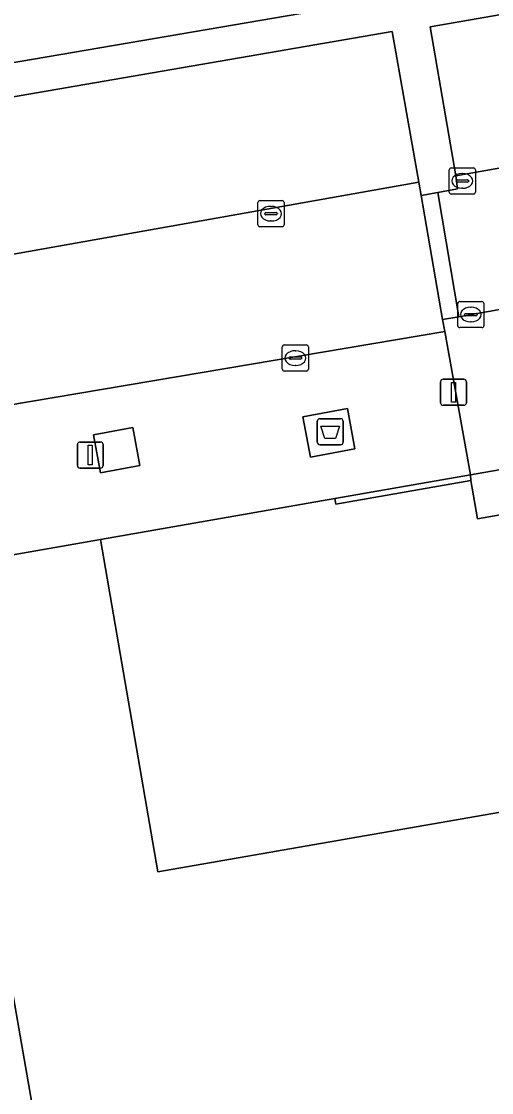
# Model space of a CAD drawing. Extents: x 162879 to 165540, y 384011 to 385181.
# Drawn here: x 164331.05 to 164349.04, y 384920.91 to 384961.9 of the extents above; entities that cross this region are included whole.
import ezdxf

# ---------------------------------------------------------------- set-up
doc = ezdxf.new("R2010")
doc.units = 0
for name, color, linetype in [('IMGEO_Afval_apart_plaats', 7, 'Continuous'), ('IMGEO_Groenvoorziening', 7, 'Continuous'), ('IMGEO_Haag', 7, 'Continuous'), ('IMGEO_Kolk', 7, 'Continuous'), ('IMGEO_Lichtmast', 7, 'Continuous'), ('IMGEO_Pand', 7, 'Continuous'), ('IMGEO_Parkeervlak_open', 7, 'Continuous'), ('IMGEO_Rijbaan_lokaal_open', 7, 'Continuous'), ('IMGEO_Voetpad_gesloten', 7, 'Continuous'), ('IMGEO_Voetpad_open', 7, 'Continuous')]:
    doc.layers.add(name, color=color, linetype=linetype)

msp = doc.modelspace()

# ---------------------------------------------------------------- linework, layer by layer
at = {"layer": 'IMGEO_Afval_apart_plaats'}
for p, q in [((164342.371, 384945.795), (164342.371, 384946.595)), ((164342.371, 384946.595), (164342.371, 384945.795)), ((164342.471, 384946.695), (164343.261, 384946.695)), ((164343.261, 384946.695), (164342.471, 384946.695)), ((164343.361, 384946.595), (164343.361, 384945.795)), ((164343.361, 384945.795), (164343.361, 384946.595)), ((164343.261, 384945.695), (164342.471, 384945.695)), ((164342.471, 384945.695), (164343.261, 384945.695))]:
    msp.add_line(p, q, dxfattribs=at)
msp.add_lwpolyline([(164342.514, 384946.409), (164343.218, 384946.409), (164343.069, 384945.939), (164342.663, 384945.939), (164342.514, 384946.409)], dxfattribs=at)
for centre, start, end in [((164342.471, 384946.595), 90, 180), ((164342.471, 384946.595), 90, 180), ((164343.261, 384946.595), 0, 90), ((164343.261, 384946.595), 360, 90), ((164342.471, 384945.795), 180, 270), ((164342.471, 384945.795), 180, 270), ((164343.261, 384945.795), 270, 0), ((164343.261, 384945.795), 270, 0)]:
    msp.add_arc(centre, 0.1, start, end, dxfattribs=at)
at = {"layer": 'IMGEO_Groenvoorziening'}
for points in [[(164319.677, 384967.169), (164310.67, 384961.879), (164311.177, 384959.12), (164312.822, 384959.468), (164313.12, 384957.316), (164386.113, 384969.787), (164405.43, 384972.953)], [(164405.43, 384972.953), (164386.113, 384969.787), (164313.12, 384957.316), (164312.822, 384959.468), (164311.177, 384959.12), (164311.235, 384958.826), (164311.783, 384955.752), (164312.229, 384955.829), (164345.241, 384961.51), (164346.261, 384955.744), (164346.35, 384955.241), (164346.988, 384955.348), (164347.741, 384955.491), (164347.676, 384955.995), (164346.694, 384961.698), (164364.683, 384964.83), (164365.687, 384959.189), (164367.149, 384959.457), (164366.331, 384965.118), (164385.762, 384968.492), (164386.709, 384962.909), (164388.191, 384963.162), (164387.234, 384968.755), (164404.535, 384971.736)], [(164467.132, 384966.15), (164446.716, 384962.145), (164442.258, 384959.687), (164431.338, 384957.031), (164427.733, 384958.924), (164418.708, 384958.06), (164413.79, 384959.457), (164407.984, 384958.459), (164408.469, 384955.043), (164408.764, 384955.094), (164409.059, 384953.421), (164411.011, 384942.36), (164336.268, 384929.356), (164334.073, 384942.077), (164327.87, 384940.992), (164334.997, 384900.103), (164327.736, 384898.783), (164327.779, 384898.632)]]:
    msp.add_lwpolyline(points, dxfattribs=at)
for points in [[(164335.312, 384946.361), (164333.806, 384946.082), (164334.075, 384944.63), (164335.581, 384944.909)], [(164327.736, 384898.783), (164334.997, 384900.103), (164327.87, 384940.992), (164320.602, 384939.733), (164320.693, 384939.031), (164320.833, 384938.309), (164321.331, 384938.385), (164326.955, 384939.363), (164329.937, 384922.139), (164324.357, 384921.16), (164324.601, 384919.694), (164330.199, 384920.653), (164333.63, 384900.951), (164328.006, 384899.985), (164327.521, 384899.903), (164327.605, 384899.369), (164327.63, 384899.235)]]:
    msp.add_lwpolyline(points, close=True, dxfattribs=at)
at = {"layer": 'IMGEO_Haag'}
msp.add_lwpolyline([(164405.43, 384972.953), (164386.113, 384969.787), (164313.12, 384957.316), (164312.822, 384959.468), (164311.177, 384959.12), (164311.235, 384958.826), (164311.783, 384955.752), (164312.229, 384955.829), (164345.241, 384961.51), (164346.261, 384955.744), (164346.35, 384955.241), (164346.988, 384955.348), (164347.741, 384955.491), (164347.676, 384955.995), (164346.694, 384961.698), (164364.683, 384964.83), (164365.687, 384959.189), (164367.149, 384959.457), (164366.331, 384965.118), (164385.762, 384968.492), (164386.709, 384962.909), (164388.191, 384963.162), (164387.234, 384968.755), (164404.535, 384971.736)], dxfattribs=at)
msp.add_lwpolyline([(164327.736, 384898.783), (164334.997, 384900.103), (164327.87, 384940.992), (164320.602, 384939.733), (164320.693, 384939.031), (164320.833, 384938.309), (164321.331, 384938.385), (164326.955, 384939.363), (164329.937, 384922.139), (164324.357, 384921.16), (164324.601, 384919.694), (164330.199, 384920.653), (164333.63, 384900.951), (164328.006, 384899.985), (164327.521, 384899.903), (164327.605, 384899.369), (164327.63, 384899.235)], close=True, dxfattribs=at)
at = {"layer": 'IMGEO_Kolk'}
for p, q in [((164347.425, 384955.368), (164347.425, 384956.22)), ((164347.5, 384956.294), (164348.352, 384956.294)), ((164347.913, 384956.074), (164347.938, 384956.074)), ((164348.426, 384956.22), (164348.426, 384955.368)), ((164347.684, 384955.788), (164347.684, 384955.8)), ((164348.122, 384955.751), (164347.724, 384955.751)), ((164347.727, 384955.837), (164348.125, 384955.837)), ((164348.168, 384955.8), (164348.168, 384955.788)), ((164348.352, 384955.294), (164347.5, 384955.294)), ((164347.936, 384955.514), (164347.911, 384955.514)), ((164340.1, 384954.116), (164340.1, 384954.968)), ((164340.175, 384955.042), (164341.027, 384955.042)), ((164340.588, 384954.822), (164340.613, 384954.822)), ((164341.101, 384954.968), (164341.101, 384954.116)), ((164340.359, 384954.536), (164340.359, 384954.548)), ((164340.797, 384954.499), (164340.399, 384954.499)), ((164340.402, 384954.585), (164340.8, 384954.585)), ((164340.843, 384954.548), (164340.843, 384954.536)), ((164341.027, 384954.042), (164340.175, 384954.042)), ((164340.611, 384954.262), (164340.586, 384954.262)), ((164347.749, 384950.254), (164347.749, 384951.106)), ((164347.824, 384951.18), (164348.676, 384951.18)), ((164348.75, 384951.106), (164348.75, 384950.254)), ((164348.008, 384950.674), (164348.008, 384950.686)), ((164348.051, 384950.723), (164348.449, 384950.723)), ((164348.237, 384950.96), (164348.262, 384950.96)), ((164348.492, 384950.686), (164348.492, 384950.674)), ((164348.446, 384950.637), (164348.048, 384950.637)), ((164348.26, 384950.4), (164348.235, 384950.4)), ((164348.676, 384950.18), (164347.824, 384950.18)), ((164341.034, 384948.591), (164341.034, 384949.443)), ((164341.109, 384949.517), (164341.961, 384949.517)), ((164342.035, 384949.443), (164342.035, 384948.591)), ((164341.293, 384949.011), (164341.293, 384949.023)), ((164341.336, 384949.06), (164341.734, 384949.06)), ((164341.522, 384949.297), (164341.547, 384949.297)), ((164341.777, 384949.023), (164341.777, 384949.011)), ((164341.731, 384948.974), (164341.333, 384948.974)), ((164341.545, 384948.737), (164341.52, 384948.737)), ((164341.961, 384948.517), (164341.109, 384948.517))]:
    msp.add_line(p, q, dxfattribs=at)
for points in [[(164347.425, 384955.368), (164347.425, 384956.22)], [(164347.5, 384956.294), (164348.352, 384956.294)], [(164348.426, 384956.22), (164348.426, 384955.368)], [(164348.352, 384955.294), (164347.5, 384955.294)], [(164340.1, 384954.116), (164340.1, 384954.968)], [(164340.175, 384955.042), (164341.027, 384955.042)], [(164341.101, 384954.968), (164341.101, 384954.116)], [(164341.027, 384954.042), (164340.175, 384954.042)], [(164347.749, 384950.254), (164347.749, 384951.106)], [(164347.824, 384951.18), (164348.676, 384951.18)], [(164348.75, 384951.106), (164348.75, 384950.254)], [(164348.676, 384950.18), (164347.824, 384950.18)], [(164341.034, 384948.591), (164341.034, 384949.443)], [(164341.109, 384949.517), (164341.961, 384949.517)], [(164342.035, 384949.443), (164342.035, 384948.591)], [(164341.961, 384948.517), (164341.109, 384948.517)]]:
    msp.add_lwpolyline(points, dxfattribs=at)
for centre, radius, start, end in [((164347.502, 384956.218), 0.0765, 91.552, 178.448), ((164347.502, 384956.218), 0.0765, 91.552, 178.448), ((164348.35, 384956.218), 0.0765, 1.552, 88.448), ((164348.35, 384956.218), 0.0765, 1.552, 88.448), ((164347.724, 384955.797), 0.0403, 85.8775, 175.7526), ((164347.721, 384955.787), 0.0366, 178.938, 274.7102), ((164348.125, 384955.794), 0.043, 264.8664, 352.4533), ((164348.129, 384955.799), 0.0386, 1.7309, 96.639), ((164347.502, 384955.37), 0.0765, 181.552, 268.448), ((164347.502, 384955.37), 0.0765, 181.552, 268.448), ((164348.35, 384955.37), 0.0765, 271.552, 358.448), ((164348.35, 384955.37), 0.0765, 271.552, 358.448), ((164340.177, 384954.966), 0.0765, 91.552, 178.448), ((164340.177, 384954.966), 0.0765, 91.552, 178.448), ((164341.025, 384954.966), 0.0765, 1.552, 88.448), ((164341.025, 384954.966), 0.0765, 1.552, 88.448), ((164340.399, 384954.545), 0.0403, 85.8775, 175.7526), ((164340.396, 384954.535), 0.0366, 178.938, 274.7102), ((164340.8, 384954.542), 0.043, 264.8664, 352.4533), ((164340.804, 384954.547), 0.0386, 1.7309, 96.639), ((164340.177, 384954.118), 0.0765, 181.552, 268.448), ((164340.177, 384954.118), 0.0765, 181.552, 268.448), ((164341.025, 384954.118), 0.0765, 271.552, 358.448), ((164341.025, 384954.118), 0.0765, 271.552, 358.448), ((164347.826, 384951.104), 0.0765, 91.552, 178.448), ((164347.826, 384951.104), 0.0765, 91.552, 178.448), ((164348.674, 384951.104), 0.0765, 1.552, 88.448), ((164348.674, 384951.104), 0.0765, 1.552, 88.448), ((164348.048, 384950.683), 0.0403, 85.8775, 175.7526), ((164348.045, 384950.673), 0.0366, 178.938, 274.7102), ((164348.449, 384950.68), 0.043, 264.8664, 352.4533), ((164348.453, 384950.685), 0.0386, 1.7309, 96.639), ((164347.826, 384950.256), 0.0765, 181.552, 268.448), ((164347.826, 384950.256), 0.0765, 181.552, 268.448), ((164348.674, 384950.256), 0.0765, 271.552, 358.448), ((164348.674, 384950.256), 0.0765, 271.552, 358.448), ((164341.111, 384949.441), 0.0765, 91.552, 178.448), ((164341.111, 384949.441), 0.0765, 91.552, 178.448), ((164341.959, 384949.441), 0.0765, 1.552, 88.448), ((164341.959, 384949.441), 0.0765, 1.552, 88.448), ((164341.333, 384949.02), 0.0403, 85.8775, 175.7526), ((164341.738, 384949.022), 0.0386, 1.7309, 96.639), ((164341.33, 384949.01), 0.0366, 178.938, 274.7102), ((164341.734, 384949.017), 0.043, 264.8664, 352.4533), ((164341.111, 384948.593), 0.0765, 181.552, 268.448), ((164341.111, 384948.593), 0.0765, 181.552, 268.448), ((164341.959, 384948.593), 0.0765, 271.552, 358.448), ((164341.959, 384948.593), 0.0765, 271.552, 358.448)]:
    msp.add_arc(centre, radius, start, end, dxfattribs=at)
for centre, major_axis, ratio, start_param, end_param in [((164347.912, 384955.794), (-0.387, 0.002), 0.722429, 4.712389, 7.853982), ((164347.937, 384955.794), (-0.39, 0.002), 0.717154, 1.570796, 4.712389), ((164340.587, 384954.542), (-0.387, 0.002), 0.722429, 4.712389, 7.853982), ((164340.612, 384954.542), (-0.39, 0.002), 0.717154, 1.570796, 4.712389), ((164348.236, 384950.68), (-0.387, 0.002), 0.722429, 4.712389, 7.853982), ((164348.261, 384950.68), (-0.39, 0.002), 0.717154, 1.570796, 4.712389), ((164341.521, 384949.017), (-0.387, 0.002), 0.722429, 4.712389, 7.853982), ((164341.546, 384949.017), (-0.39, 0.002), 0.717154, 1.570796, 4.712389)]:
    msp.add_ellipse(centre, major_axis=major_axis, ratio=ratio, start_param=start_param, end_param=end_param, dxfattribs=at)
at = {"layer": 'IMGEO_Lichtmast'}
for p, q in [((164347.191, 384948.208), (164347.981, 384948.208)), ((164347.981, 384948.208), (164347.191, 384948.208)), ((164347.091, 384947.308), (164347.091, 384948.108)), ((164347.091, 384948.108), (164347.091, 384947.308)), ((164348.081, 384948.108), (164348.081, 384947.308)), ((164348.081, 384947.308), (164348.081, 384948.108)), ((164347.981, 384947.208), (164347.191, 384947.208)), ((164347.191, 384947.208), (164347.981, 384947.208)), ((164333.287, 384945.803), (164334.077, 384945.803)), ((164334.077, 384945.803), (164333.287, 384945.803)), ((164333.187, 384944.903), (164333.187, 384945.703)), ((164333.187, 384945.703), (164333.187, 384944.903)), ((164334.177, 384945.703), (164334.177, 384944.903)), ((164334.177, 384944.903), (164334.177, 384945.703)), ((164334.077, 384944.803), (164333.287, 384944.803)), ((164333.287, 384944.803), (164334.077, 384944.803))]:
    msp.add_line(p, q, dxfattribs=at)
for points in [[(164347.511, 384948.083), (164347.661, 384948.083), (164347.661, 384947.333), (164347.511, 384947.333), (164347.511, 384948.083)], [(164333.607, 384945.678), (164333.757, 384945.678), (164333.757, 384944.928), (164333.607, 384944.928), (164333.607, 384945.678)]]:
    msp.add_lwpolyline(points, dxfattribs=at)
for centre, start, end in [((164347.191, 384948.108), 90, 180), ((164347.191, 384948.108), 90, 180), ((164347.981, 384948.108), 0, 90), ((164347.981, 384948.108), 360, 90), ((164347.191, 384947.308), 180, 270), ((164347.191, 384947.308), 180, 270), ((164347.981, 384947.308), 270, 0), ((164347.981, 384947.308), 270, 0), ((164333.287, 384945.703), 90, 180), ((164333.287, 384945.703), 90, 180), ((164334.077, 384945.703), 0, 90), ((164334.077, 384945.703), 360, 90), ((164333.287, 384944.903), 180, 270), ((164333.287, 384944.903), 180, 270), ((164334.077, 384944.903), 270, 0), ((164334.077, 384944.903), 270, 0)]:
    msp.add_arc(centre, 0.1, start, end, dxfattribs=at)
at = {"layer": 'IMGEO_Pand'}
msp.add_lwpolyline([(164334.073, 384942.077), (164336.268, 384929.356), (164411.011, 384942.36), (164409.059, 384953.421), (164408.764, 384953.37), (164352.413, 384943.549), (164348.502, 384942.867), (164348.248, 384944.325), (164343.086, 384943.426), (164343.048, 384943.642)], close=True, dxfattribs=at)
at = {"layer": 'IMGEO_Parkeervlak_open'}
for points in [[(164347.676, 384955.995), (164365.687, 384959.189), (164364.683, 384964.83), (164346.694, 384961.698)], [(164345.241, 384961.51), (164312.229, 384955.829), (164313.275, 384949.894), (164346.261, 384955.744)]]:
    msp.add_lwpolyline(points, close=True, dxfattribs=at)
at = {"layer": 'IMGEO_Rijbaan_lokaal_open'}
for points in [[(164406.639, 384965.979), (164405.585, 384965.778), (164405.503, 384966.185), (164402.094, 384965.58), (164388.191, 384963.162), (164386.709, 384962.909), (164384.483, 384962.494), (164367.149, 384959.457), (164365.687, 384959.189), (164347.676, 384955.995), (164347.741, 384955.491), (164346.988, 384955.348), (164347.79, 384950.599), (164351.052, 384951.182), (164357.669, 384952.299), (164360.058, 384952.739), (164368.837, 384954.263), (164383.068, 384956.757), (164385.308, 384957.125), (164385.414, 384957.142), (164399.953, 384959.685), (164402.764, 384960.167), (164411.437, 384961.677), (164410.624, 384966.624)], [(164346.35, 384955.241), (164347.171, 384950.488), (164347.79, 384950.599), (164346.988, 384955.348)]]:
    msp.add_lwpolyline(points, close=True, dxfattribs=at)
for points in [[(164347.253, 384950.034), (164347.171, 384950.488), (164346.35, 384955.241), (164346.261, 384955.744), (164313.275, 384949.894), (164315.227, 384938.826), (164315.719, 384938.912), (164320.602, 384939.733), (164320.431, 384940.627), (164320.431, 384941.403)], [(164325.795, 384946.411), (164347.253, 384950.034)]]:
    msp.add_lwpolyline(points, dxfattribs=at)
at = {"layer": 'IMGEO_Voetpad_gesloten'}
msp.add_lwpolyline([(164343.523, 384947.088), (164341.816, 384946.765), (164342.108, 384945.224), (164343.815, 384945.547)], close=True, dxfattribs=at)
at = {"layer": 'IMGEO_Voetpad_open'}
for points in [[(164400.039, 384959.193), (164385.394, 384956.633), (164385.308, 384957.125), (164383.068, 384956.757), (164383.154, 384956.265), (164360.144, 384952.247), (164360.058, 384952.739), (164357.669, 384952.299), (164357.752, 384951.806), (164351.135, 384950.689), (164351.052, 384951.182), (164347.79, 384950.599), (164347.171, 384950.488), (164347.253, 384950.034), (164348.239, 384944.547), (164352.113, 384945.222), (164351.501, 384948.627), (164407.984, 384958.459)], [(164348.239, 384944.547), (164347.253, 384950.034), (164325.795, 384946.411)], [(164320.431, 384941.403), (164320.431, 384940.627), (164320.602, 384939.733), (164327.87, 384940.992), (164334.073, 384942.077), (164343.048, 384943.642), (164348.239, 384944.547)]]:
    msp.add_lwpolyline(points, dxfattribs=at)
for points in [[(164341.816, 384946.765), (164343.523, 384947.088), (164343.815, 384945.547), (164342.108, 384945.224)], [(164335.312, 384946.361), (164335.581, 384944.909), (164334.075, 384944.63), (164333.806, 384946.082)], [(164348.239, 384944.547), (164348.248, 384944.325), (164348.502, 384942.867), (164352.413, 384943.549), (164352.113, 384945.222)], [(164343.048, 384943.642), (164343.086, 384943.426), (164348.248, 384944.325), (164348.239, 384944.547)]]:
    msp.add_lwpolyline(points, close=True, dxfattribs=at)

doc.saveas('drawing.dxf')
